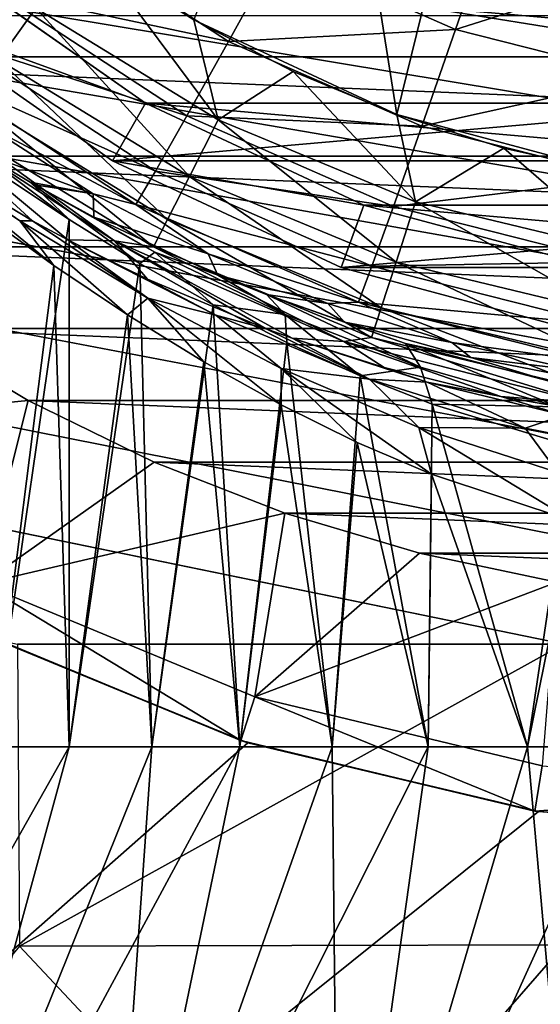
# Model space of a CAD drawing. Header units: metres. Extents: x -109 to 109, y -63 to 140.
# Tile 264 of 480: x -4.45 to -1.61, y 18.58 to 23.94. Entities that reach past the tile are written whole.
import ezdxf

# ---------------------------------------------------------------- set-up
doc = ezdxf.new("R2010")
doc.units = ezdxf.units.M
doc.layers.add('solid_502308_SW0001', color=7, linetype='CONTINUOUS')

msp = doc.modelspace()

# ---------------------------------------------------------------- linework, layer by layer
at = {"layer": 'solid_502308_SW0001'}
for points in [[(69.468643, 21.833605, 17.799309), (76.5, 35.943851, 18.161783), (-76.5, 35.943851, 18.161783)], [(67.435486, 21.949877, 17.802296), (69.468643, 21.833605, 17.799309), (-76.5, 35.943851, 18.161783)], [(40.900002, 21.949877, 17.802296), (67.435486, 21.949877, 17.802296), (-76.5, 35.943851, 18.161783)], [(38.606739, 21.79129, 17.798223), (40.900002, 21.949877, 17.802296), (-76.5, 35.943851, 18.161783)], [(36.353371, 21.317671, 17.786057), (38.606739, 21.79129, 17.798223), (-76.5, 35.943851, 18.161783)], [(34.18816, 20.53858, 17.766043), (36.353371, 21.317671, 17.786057), (-76.5, 35.943851, 18.161783)], [(31.215277, 20.53858, 17.766043), (34.18816, 20.53858, 17.766043), (-76.5, 35.943851, 18.161783)], [(28.242392, 20.53858, 17.766043), (31.215277, 20.53858, 17.766043), (-76.5, 35.943851, 18.161783)], [(25.269508, 20.53858, 17.766043), (28.242392, 20.53858, 17.766043), (-76.5, 35.943851, 18.161783)], [(22.296625, 20.53858, 17.766043), (25.269508, 20.53858, 17.766043), (-76.5, 35.943851, 18.161783)], [(19.323742, 20.53858, 17.766043), (22.296625, 20.53858, 17.766043), (-76.5, 35.943851, 18.161783)], [(16.350859, 20.53858, 17.766043), (19.323742, 20.53858, 17.766043), (-76.5, 35.943851, 18.161783)], [(13.377975, 20.53858, 17.766043), (16.350859, 20.53858, 17.766043), (-76.5, 35.943851, 18.161783)], [(10.405092, 20.53858, 17.766043), (13.377975, 20.53858, 17.766043), (-76.5, 35.943851, 18.161783)], [(7.432209, 20.53858, 17.766043), (10.405092, 20.53858, 17.766043), (-76.5, 35.943851, 18.161783)], [(4.459325, 20.53858, 17.766043), (7.432209, 20.53858, 17.766043), (-76.5, 35.943851, 18.161783)], [(1.486442, 20.53858, 17.766043), (4.459325, 20.53858, 17.766043), (-76.5, 35.943851, 18.161783)], [(-1.486442, 20.53858, 17.766043), (1.486442, 20.53858, 17.766043), (-76.5, 35.943851, 18.161783)], [(-4.459325, 20.53858, 17.766043), (-1.486442, 20.53858, 17.766043), (-76.5, 35.943851, 18.161783)], [(-2.777862, 25.842659, -10.238144), (-3.499878, 23.937757, -10.238144), (-2.394084, 23.42215, -10.238144)], [(-1.91325, 25.380539, -10.238144), (-2.777862, 25.842659, -10.238144), (-2.394084, 23.42215, -10.238144)], [(-1.91325, 25.380539, -10.238144), (-2.394084, 23.42215, -10.238144), (-1.215629, 23.106373, -10.238144)], [(-0.975432, 25.096081, -10.238144), (-1.91325, 25.380539, -10.238144), (-1.215629, 23.106373, -10.238144)], [(-4.56279, 23.719858, -8.360602), (-4.359463, 23.999714, -8.789615), (-5.244442, 24.755558, -8.789615)], [(-4.272944, 24.447815, 13.817169), (-3.311197, 23.819334, 13.801024), (-4.564583, 24.085569, 13.336911)], [(-3.041157, 24.30876, 14.167713), (-3.311197, 23.819334, 13.801024), (-4.272944, 24.447815, 13.817169)], [(-1.86968, 24.476061, 14.391706), (-2.074813, 23.884731, 14.15682), (-3.041157, 24.30876, 14.167713)], [(-1.86968, 24.476061, 14.391706), (-0.947785, 24.242521, 14.385706), (-2.074813, 23.884731, 14.15682)], [(6.805398, 23.735092, -35.238144), (-6.805398, 23.735092, -35.238144), (-7.299671, 24.318701, -35.238144)], [(7.299671, 24.318701, -35.238144), (6.805398, 23.735092, -35.238144), (-7.299671, 24.318701, -35.238144)], [(-3.041157, 24.30876, 14.167713), (-2.074813, 23.884731, 14.15682), (-3.311197, 23.819334, 13.801024)], [(-5.069784, 23.958111, -35.100304), (-4.836948, 24.235491, -34.73814), (-3.762579, 23.483204, -34.73814)], [(-4.836948, 24.235491, -34.73814), (-4.836858, 24.23542, -18.738144), (-3.762486, 23.483162, -18.738144)], [(-3.762579, 23.483204, -34.73814), (-4.836948, 24.235491, -34.73814), (-3.762486, 23.483162, -18.738144)], [(3.762486, 23.483162, -18.738144), (-3.762486, 23.483162, -18.738144), (-4.836858, 24.23542, -18.738144)], [(-0.553603, 24.025595, -18.738144), (3.762486, 23.483162, -18.738144), (-4.836858, 24.23542, -18.738144)], [(-4.015148, 24.266014, -9.146836), (-4.359463, 23.999714, -8.789615), (-3.367139, 23.391617, -8.789615)], [(-3.49967, 23.937632, -9.146836), (-4.015148, 24.266014, -9.146836), (-3.367139, 23.391617, -8.789615)], [(-3.499878, 23.937757, -10.238144), (-4.015148, 24.266014, -9.146836), (-3.49967, 23.937632, -9.146836)], [(-0.947785, 24.242521, 14.385706), (-1.051774, 23.62557, 14.150163), (-2.074813, 23.884731, 14.15682)], [(-4.564583, 24.085569, 13.336911), (-3.537202, 23.4142, 13.319665), (-4.784918, 23.817245, 12.765615)], [(-3.311197, 23.819334, 13.801024), (-3.537202, 23.4142, 13.319665), (-4.564583, 24.085569, 13.336911)], [(-4.56279, 23.719858, -8.360602), (-3.524184, 23.083401, -8.360602), (-4.359463, 23.999714, -8.789615)], [(-3.524184, 23.083401, -8.360602), (-3.367139, 23.391617, -8.789615), (-4.359463, 23.999714, -8.789615)], [(-3.943643, 23.169563, -35.100304), (-5.069784, 23.958111, -35.100304), (-3.762579, 23.483204, -34.73814)], [(5.069784, 23.958111, -35.100304), (-5.069784, 23.958111, -35.100304), (-3.943643, 23.169563, -35.100304)], [(5.069784, 23.958111, -35.100304), (-3.943643, 23.169563, -35.100304), (3.943643, 23.169563, -35.100304)], [(-3.499878, 23.937757, -10.238144), (-3.49967, 23.937632, -9.146836), (-2.958617, 23.655981, -9.146836)], [(-2.394084, 23.42215, -10.238144), (-3.499878, 23.937757, -10.238144), (-2.958617, 23.655981, -9.146836)], [(-2.958617, 23.655981, -9.146836), (-3.49967, 23.937632, -9.146836), (-3.367139, 23.391617, -8.789615)], [(-2.074813, 23.884731, 14.15682), (-2.259052, 23.357658, 13.789165), (-3.311197, 23.819334, 13.801024)], [(-2.074813, 23.884731, 14.15682), (-1.051774, 23.62557, 14.150163), (-2.259052, 23.357658, 13.789165)], [(-4.784918, 23.817245, 12.765615), (-3.707951, 23.113474, 12.747537), (-4.923008, 23.65617, 12.131653)], [(-3.537202, 23.4142, 13.319665), (-3.707951, 23.113474, 12.747537), (-4.784918, 23.817245, 12.765615)], [(-3.311197, 23.819334, 13.801024), (-2.259052, 23.357658, 13.789165), (-3.537202, 23.4142, 13.319665)], [(6.264907, 23.194601, -35.238144), (-6.264907, 23.194601, -35.238144), (-6.805398, 23.735092, -35.238144)], [(6.805398, 23.735092, -35.238144), (6.264907, 23.194601, -35.238144), (-6.805398, 23.735092, -35.238144)], [(-4.716558, 23.508213, -7.875552), (-3.642951, 22.850306, -7.875552), (-4.56279, 23.719858, -8.360602)], [(-3.642951, 22.850306, -7.875552), (-3.524184, 23.083401, -8.360602), (-4.56279, 23.719858, -8.360602)], [(-4.923008, 23.65617, 12.131653), (-3.814963, 22.932089, 12.113052), (-4.644118, 23.369965, 11.604447)], [(-3.707951, 23.113474, 12.747537), (-3.814963, 22.932089, 12.113052), (-4.923008, 23.65617, 12.131653)], [(-2.958617, 23.655981, -9.146836), (-3.367139, 23.391617, -8.789615), (-2.291905, 22.946241, -8.789615)], [(-2.393995, 23.422098, -9.146836), (-2.958617, 23.655981, -9.146836), (-2.291905, 22.946241, -8.789615)], [(-2.394084, 23.42215, -10.238144), (-2.958617, 23.655981, -9.146836), (-2.393995, 23.422098, -9.146836)], [(-1.051774, 23.62557, 14.150163), (-1.145171, 23.075483, 13.781916), (-2.259052, 23.357658, 13.789165)], [(-4.186777, 22.738705, -3.383183), (-3.932456, 22.733458, -6.804698), (-5.074856, 23.479826, -6.804698)], [(-4.81558, 23.371922, -7.350831), (-5.074856, 23.479826, -6.804698), (-3.932456, 22.733458, -6.804698)], [(-4.378237, 22.842358, -3.135141), (-4.186777, 22.738705, -3.383183), (-5.074856, 23.479826, -6.804698)], [(-4.947521, 23.185297, -2.253915), (-4.378237, 22.842358, -3.135141), (-5.074856, 23.479826, -6.804698)], [(-4.81558, 23.371922, -7.350831), (-3.719433, 22.700203, -7.350831), (-4.716558, 23.508213, -7.875552)], [(-3.719433, 22.700203, -7.350831), (-3.642951, 22.850306, -7.875552), (-4.716558, 23.508213, -7.875552)], [(-3.943643, 23.169563, -35.100304), (-3.762579, 23.483204, -34.73814), (-2.573639, 22.928791, -34.73814)], [(-3.762579, 23.483204, -34.73814), (-3.762486, 23.483162, -18.738144), (-2.573657, 22.928812, -18.738144)], [(-2.573639, 22.928791, -34.73814), (-3.762579, 23.483204, -34.73814), (-2.573657, 22.928812, -18.738144)], [(2.573657, 22.928812, -18.738144), (-2.573657, 22.928812, -18.738144), (-3.762486, 23.483162, -18.738144)], [(3.762486, 23.483162, -18.738144), (2.573657, 22.928812, -18.738144), (-3.762486, 23.483162, -18.738144)], [(-4.81558, 23.371922, -7.350831), (-3.932456, 22.733458, -6.804698), (-3.719433, 22.700203, -7.350831)], [(-3.537202, 23.4142, 13.319665), (-2.413248, 22.921013, 13.306995), (-3.707951, 23.113474, 12.747537)], [(-2.259052, 23.357658, 13.789165), (-2.413248, 22.921013, 13.306995), (-3.537202, 23.4142, 13.319665)], [(-3.524184, 23.083401, -8.360602), (-2.398801, 22.61725, -8.360602), (-3.367139, 23.391617, -8.789615)], [(-2.398801, 22.61725, -8.360602), (-2.291905, 22.946241, -8.789615), (-3.367139, 23.391617, -8.789615)], [(-2.394084, 23.42215, -10.238144), (-2.393995, 23.422098, -9.146836), (-1.81172, 23.238516, -9.146836)], [(-2.394084, 23.42215, -10.238144), (-1.81172, 23.238516, -9.146836), (-1.215785, 23.10639, -9.146836)], [(-1.215629, 23.106373, -10.238144), (-2.394084, 23.42215, -10.238144), (-1.215785, 23.10639, -9.146836)], [(-1.81172, 23.238516, -9.146836), (-2.393995, 23.422098, -9.146836), (-2.291905, 22.946241, -8.789615)], [(-4.644118, 23.369965, 11.604447), (-4.048479, 22.990114, 11.598305), (-4.66818, 23.218767, 7.655014)], [(-3.814963, 22.932089, 12.113052), (-4.048479, 22.990114, 11.598305), (-4.644118, 23.369965, 11.604447)], [(-2.259052, 23.357658, 13.789165), (-1.145171, 23.075483, 13.781916), (-2.413248, 22.921013, 13.306995)], [(-4.446798, 22.84337, -2.604532), (-4.947521, 23.185297, -2.253915), (-5.100662, 23.28665, -1.968998)], [(-4.261836, 22.598965, -2.207826), (-4.446798, 22.84337, -2.604532), (-5.100662, 23.28665, -1.968998)], [(-4.636773, 22.869383, -1.855254), (-4.261836, 22.598965, -2.207826), (-5.100662, 23.28665, -1.968998)], [(-4.048479, 22.990114, 11.598305), (-4.391032, 23.052805, 8.059493), (-4.66818, 23.218767, 7.655014)], [(-4.178871, 22.849174, 7.678658), (-4.66818, 23.218767, 7.655014), (-4.391032, 23.052805, 8.059493)], [(-4.178871, 22.849174, 7.678658), (-4.541766, 23.091021, 7.349986), (-4.66818, 23.218767, 7.655014)], [(-1.81172, 23.238516, -9.146836), (-2.291905, 22.946241, -8.789615), (-1.160237, 22.674551, -8.789615)], [(-1.215785, 23.10639, -9.146836), (-1.81172, 23.238516, -9.146836), (-1.160237, 22.674551, -8.789615)], [(5.6813, 22.700329, -35.238144), (-5.6813, 22.700329, -35.238144), (-6.264907, 23.194601, -35.238144)], [(6.264907, 23.194601, -35.238144), (5.6813, 22.700329, -35.238144), (-6.264907, 23.194601, -35.238144)], [(-4.446798, 22.84337, -2.604532), (-4.378237, 22.842358, -3.135141), (-4.947521, 23.185297, -2.253915)], [(-2.69766, 22.588531, -35.100304), (-3.943643, 23.169563, -35.100304), (-2.573639, 22.928791, -34.73814)], [(3.943643, 23.169563, -35.100304), (-3.943643, 23.169563, -35.100304), (-2.69766, 22.588531, -35.100304)], [(3.943643, 23.169563, -35.100304), (-2.69766, 22.588531, -35.100304), (2.69766, 22.588531, -35.100304)], [(-3.707951, 23.113474, 12.747537), (-2.529744, 22.596481, 12.734256), (-3.814963, 22.932089, 12.113052)], [(-2.413248, 22.921013, 13.306995), (-2.529744, 22.596481, 12.734256), (-3.707951, 23.113474, 12.747537)], [(-4.596194, 19.979343, 7.296194), (-4.541766, 23.091021, 7.349986), (-4.178871, 22.849174, 7.678658)], [(-4.044131, 22.862816, 8.495912), (-4.391032, 23.052805, 8.059493), (-4.365562, 23.038198, 8.094069)], [(-4.048479, 22.990114, 11.598305), (-4.365562, 23.038198, 8.094069), (-4.391032, 23.052805, 8.059493)], [(-3.713109, 22.67292, 8.54358), (-4.391032, 23.052805, 8.059493), (-4.044131, 22.862816, 8.495912)], [(-3.793398, 22.609835, 7.97827), (-4.391032, 23.052805, 8.059493), (-3.713109, 22.67292, 8.54358)], [(-3.793398, 22.609835, 7.97827), (-4.178871, 22.849174, 7.678658), (-4.391032, 23.052805, 8.059493)], [(-3.642951, 22.850306, -7.875552), (-2.479642, 22.368448, -7.875552), (-3.524184, 23.083401, -8.360602)], [(-2.479642, 22.368448, -7.875552), (-2.398801, 22.61725, -8.360602), (-3.524184, 23.083401, -8.360602)], [(-1.145171, 23.075483, 13.781916), (-1.223339, 22.619579, 13.299252), (-2.413248, 22.921013, 13.306995)], [(-4.048479, 22.990114, 11.598305), (-4.044131, 22.862816, 8.495912), (-4.365562, 23.038198, 8.094069)], [(-4.048479, 22.990114, 11.598305), (-3.421973, 22.663668, 11.593021), (-4.044131, 22.862816, 8.495912)], [(-3.814963, 22.932089, 12.113052), (-3.421973, 22.663668, 11.593021), (-4.048479, 22.990114, 11.598305)], [(-2.398801, 22.61725, -8.360602), (-1.214351, 22.33289, -8.360602), (-2.291905, 22.946241, -8.789615)], [(-1.214351, 22.33289, -8.360602), (-1.160237, 22.674551, -8.789615), (-2.291905, 22.946241, -8.789615)], [(-3.814963, 22.932089, 12.113052), (-2.602755, 22.400177, 12.099388), (-3.421973, 22.663668, 11.593021)], [(-2.529744, 22.596481, 12.734256), (-2.602755, 22.400177, 12.099388), (-3.814963, 22.932089, 12.113052)], [(-2.69766, 22.588531, -35.100304), (-2.573639, 22.928791, -34.73814), (-1.306778, 22.589334, -34.73814)], [(1.306884, 22.589365, -18.738144), (-1.306884, 22.589365, -18.738144), (-2.573657, 22.928812, -18.738144)], [(-2.573639, 22.928791, -34.73814), (-2.573657, 22.928812, -18.738144), (-1.306884, 22.589365, -18.738144)], [(2.573657, 22.928812, -18.738144), (1.306884, 22.589365, -18.738144), (-2.573657, 22.928812, -18.738144)], [(-1.306778, 22.589334, -34.73814), (-2.573639, 22.928791, -34.73814), (-1.306884, 22.589365, -18.738144)], [(-2.413248, 22.921013, 13.306995), (-1.223339, 22.619579, 13.299252), (-2.529744, 22.596481, 12.734256)], [(-4.596194, 19.979343, -1.896194), (-4.261836, 22.598965, -2.207826), (-4.636773, 22.869383, -1.855254)], [(-4.178364, 19.979343, 7.679083), (-4.596194, 19.979343, 7.296194), (-4.178871, 22.849174, 7.678658)], [(-3.750716, 22.420971, -3.112025), (-4.378237, 22.842358, -3.135141), (-4.446798, 22.84337, -2.604532)], [(-3.861367, 22.330572, -2.528751), (-3.750716, 22.420971, -3.112025), (-4.446798, 22.84337, -2.604532)], [(-4.261836, 22.598965, -2.207826), (-3.861367, 22.330572, -2.528751), (-4.446798, 22.84337, -2.604532)], [(-3.750716, 22.420971, -3.112025), (-4.186777, 22.738705, -3.383183), (-4.378237, 22.842358, -3.135141)], [(-4.178364, 19.979343, 7.679083), (-4.178871, 22.849174, 7.678658), (-3.793398, 22.609835, 7.97827)], [(-3.421973, 22.663668, 11.593021), (-3.368355, 22.546295, 9.179116), (-4.044131, 22.862816, 8.495912)], [(-3.713109, 22.67292, 8.54358), (-4.044131, 22.862816, 8.495912), (-3.368355, 22.546295, 9.179116)], [(-3.719433, 22.700203, -7.350831), (-2.5317, 22.208227, -7.350831), (-3.642951, 22.850306, -7.875552)], [(-2.5317, 22.208227, -7.350831), (-2.479642, 22.368448, -7.875552), (-3.642951, 22.850306, -7.875552)], [(-4.186777, 22.738705, -3.383183), (-3.752389, 22.524225, -3.875484), (-3.932456, 22.733458, -6.804698)], [(-3.380208, 22.329117, -3.849009), (-3.752389, 22.524225, -3.875484), (-4.186777, 22.738705, -3.383183)], [(-3.380208, 22.329117, -3.849009), (-4.186777, 22.738705, -3.383183), (-3.750716, 22.420971, -3.112025)], [(-2.963562, 22.20381, -4.568603), (-2.682789, 22.185303, -6.804698), (-3.932456, 22.733458, -6.804698)], [(-3.719433, 22.700203, -7.350831), (-3.932456, 22.733458, -6.804698), (-2.682789, 22.185303, -6.804698)], [(-3.105492, 22.25518, -4.460421), (-2.963562, 22.20381, -4.568603), (-3.932456, 22.733458, -6.804698)], [(-3.752389, 22.524225, -3.875484), (-3.105492, 22.25518, -4.460421), (-3.932456, 22.733458, -6.804698)], [(5.059157, 22.256145, -35.238144), (-5.059157, 22.256145, -35.238144), (-5.6813, 22.700329, -35.238144)], [(5.6813, 22.700329, -35.238144), (5.059157, 22.256145, -35.238144), (-5.6813, 22.700329, -35.238144)], [(-3.719433, 22.700203, -7.350831), (-2.682789, 22.185303, -6.804698), (-2.5317, 22.208227, -7.350831)], [(-3.395383, 22.384653, 8.242686), (-3.793398, 22.609835, 7.97827), (-3.713109, 22.67292, 8.54358)], [(-3.713109, 22.67292, 8.54358), (-3.368355, 22.546295, 9.179116), (-3.001608, 22.332138, 8.928663)], [(-3.395383, 22.384653, 8.242686), (-3.713109, 22.67292, 8.54358), (-3.001608, 22.332138, 8.928663)], [(-3.421973, 22.663668, 11.593021), (-2.769398, 22.393124, 11.588645), (-3.368355, 22.546295, 9.179116)], [(-2.602755, 22.400177, 12.099388), (-2.769398, 22.393124, 11.588645), (-3.421973, 22.663668, 11.593021)], [(-4.596194, 19.979343, -1.896194), (-4.178364, 19.979343, -2.279083), (-4.261836, 22.598965, -2.207826)], [(-4.178364, 19.979343, -2.279083), (-3.861367, 22.330572, -2.528751), (-4.261836, 22.598965, -2.207826)], [(-3.728044, 19.979343, 8.024631), (-4.178364, 19.979343, 7.679083), (-3.793398, 22.609835, 7.97827)], [(-3.728044, 19.979343, 8.024631), (-3.793398, 22.609835, 7.97827), (-3.395383, 22.384653, 8.242686)], [(-1.36967, 22.232676, -35.100304), (-2.69766, 22.588531, -35.100304), (-1.306778, 22.589334, -34.73814)], [(2.69766, 22.588531, -35.100304), (-2.69766, 22.588531, -35.100304), (-1.36967, 22.232676, -35.100304)], [(-2.529744, 22.596481, 12.734256), (-1.282395, 22.280497, 12.726139), (-2.602755, 22.400177, 12.099388)], [(-1.223339, 22.619579, 13.299252), (-1.282395, 22.280497, 12.726139), (-2.529744, 22.596481, 12.734256)], [(-2.479642, 22.368448, -7.875552), (-1.255275, 22.074503, -7.875552), (-2.398801, 22.61725, -8.360602)], [(-1.255275, 22.074503, -7.875552), (-1.214351, 22.33289, -8.360602), (-2.398801, 22.61725, -8.360602)], [(-3.380208, 22.329117, -3.849009), (-3.105492, 22.25518, -4.460421), (-3.752389, 22.524225, -3.875484)], [(-2.769398, 22.393124, 11.588645), (-3.104956, 22.440968, 9.395937), (-3.368355, 22.546295, 9.179116)], [(-3.001608, 22.332138, 8.928663), (-3.368355, 22.546295, 9.179116), (-3.104956, 22.440968, 9.395937)], [(-3.861367, 22.330572, -2.528751), (-3.445528, 22.074738, -2.811655), (-3.750716, 22.420971, -3.112025)], [(-3.025171, 21.840878, -3.053116), (-3.023396, 22.039549, -3.508703), (-3.750716, 22.420971, -3.112025)], [(-3.380208, 22.329117, -3.849009), (-3.750716, 22.420971, -3.112025), (-3.023396, 22.039549, -3.508703)], [(-3.445528, 22.074738, -2.811655), (-3.025171, 21.840878, -3.053116), (-3.750716, 22.420971, -3.112025)], [(-2.769398, 22.393124, 11.588645), (-2.678918, 22.290873, 9.698347), (-3.104956, 22.440968, 9.395937)], [(-2.347676, 22.174562, 9.677793), (-3.104956, 22.440968, 9.395937), (-2.678918, 22.290873, 9.698347)], [(-3.001608, 22.332138, 8.928663), (-3.104956, 22.440968, 9.395937), (-2.265889, 22.046074, 9.219083)], [(-2.347676, 22.174562, 9.677793), (-2.265889, 22.046074, 9.219083), (-3.104956, 22.440968, 9.395937)], [(-3.25, 19.979343, 8.329165), (-3.728044, 19.979343, 8.024631), (-3.395383, 22.384653, 8.242686)], [(-2.993181, 22.17951, 8.469824), (-3.395383, 22.384653, 8.242686), (-3.001608, 22.332138, 8.928663)], [(-3.25, 19.979343, 8.329165), (-3.395383, 22.384653, 8.242686), (-2.993181, 22.17951, 8.469824)], [(-2.602755, 22.400177, 12.099388), (-2.095727, 22.180536, 11.585208), (-2.769398, 22.393124, 11.588645)], [(-2.769398, 22.393124, 11.588645), (-2.095727, 22.180536, 11.585208), (-2.678918, 22.290873, 9.698347)], [(-2.602755, 22.400177, 12.099388), (-1.319407, 22.075073, 12.091037), (-2.095727, 22.180536, 11.585208)], [(-1.282395, 22.280497, 12.726139), (-1.319407, 22.075073, 12.091037), (-2.602755, 22.400177, 12.099388)], [(-2.5317, 22.208227, -7.350831), (-1.281629, 21.908112, -7.350831), (-2.479642, 22.368448, -7.875552)], [(-1.281629, 21.908112, -7.350831), (-1.255275, 22.074503, -7.875552), (-2.479642, 22.368448, -7.875552)], [(-4.178364, 19.979343, -2.279083), (-3.728044, 19.979343, -2.624631), (-3.861367, 22.330572, -2.528751)], [(-3.728044, 19.979343, -2.624631), (-3.445528, 22.074738, -2.811655), (-3.861367, 22.330572, -2.528751)], [(-3.380208, 22.329117, -3.849009), (-2.543707, 21.980534, -4.197879), (-3.105492, 22.25518, -4.460421)], [(-3.380208, 22.329117, -3.849009), (-3.023396, 22.039549, -3.508703), (-2.543707, 21.980534, -4.197879)], [(-2.593847, 21.998777, 8.66003), (-3.001608, 22.332138, 8.928663), (-2.265889, 22.046074, 9.219083)], [(-2.593847, 21.998777, 8.66003), (-2.993181, 22.17951, 8.469824), (-3.001608, 22.332138, 8.928663)], [(-6.024697, 21.707502, -34.238144), (-5.059157, 22.256145, -35.238144), (-4.402507, 21.864878, -35.238144)], [(4.402507, 21.864878, -35.238144), (-4.402507, 21.864878, -35.238144), (-5.059157, 22.256145, -35.238144)], [(5.059157, 22.256145, -35.238144), (4.402507, 21.864878, -35.238144), (-5.059157, 22.256145, -35.238144)], [(-2.543707, 21.980534, -4.197879), (-2.963562, 22.20381, -4.568603), (-3.105492, 22.25518, -4.460421)], [(-2.095727, 22.180536, 11.585208), (-1.99106, 22.098822, 10.074615), (-2.678918, 22.290873, 9.698347)], [(-2.347676, 22.174562, 9.677793), (-2.678918, 22.290873, 9.698347), (-1.99106, 22.098822, 10.074615)], [(-2.963562, 22.20381, -4.568603), (-2.462917, 22.043638, -4.901255), (-2.682789, 22.185303, -6.804698)], [(-2.22883, 21.963814, -4.804632), (-2.462917, 22.043638, -4.901255), (-2.963562, 22.20381, -4.568603)], [(-2.543707, 21.980534, -4.197879), (-2.22883, 21.963814, -4.804632), (-2.963562, 22.20381, -4.568603)], [(-2.5317, 22.208227, -7.350831), (-2.682789, 22.185303, -6.804698), (-1.359942, 21.850313, -6.804698)], [(-2.5317, 22.208227, -7.350831), (-1.359942, 21.850313, -6.804698), (-1.281629, 21.908112, -7.350831)], [(-2.747244, 19.979343, 8.590896), (-3.25, 19.979343, 8.329165), (-2.993181, 22.17951, 8.469824)], [(-2.747244, 19.979343, 8.590896), (-2.993181, 22.17951, 8.469824), (-2.593847, 21.998777, 8.66003)], [(-1.827599, 21.885605, -5.221413), (-1.359942, 21.850313, -6.804698), (-2.682789, 22.185303, -6.804698)], [(-2.462917, 22.043638, -4.901255), (-1.827599, 21.885605, -5.221413), (-2.682789, 22.185303, -6.804698)], [(-1.569689, 21.972055, 9.879289), (-2.347676, 22.174562, 9.677793), (-1.99106, 22.098822, 10.074615)], [(-2.347676, 22.174562, 9.677793), (-1.515492, 21.829344, 9.420043), (-2.265889, 22.046074, 9.219083)], [(-1.569689, 21.972055, 9.879289), (-1.515492, 21.829344, 9.420043), (-2.347676, 22.174562, 9.677793)], [(-2.095727, 22.180536, 11.585208), (-1.406088, 22.027523, 11.582729), (-1.99106, 22.098822, 10.074615)], [(-1.319407, 22.075073, 12.091037), (-1.406088, 22.027523, 11.582729), (-2.095727, 22.180536, 11.585208)], [(-1.406088, 22.027523, 11.582729), (-1.31113, 21.966928, 10.32715), (-1.99106, 22.098822, 10.074615)], [(-1.569689, 21.972055, 9.879289), (-1.99106, 22.098822, 10.074615), (-1.31113, 21.966928, 10.32715)], [(-3.728044, 19.979343, -2.624631), (-3.25, 19.979343, -2.929165), (-3.445528, 22.074738, -2.811655)], [(-3.25, 19.979343, -2.929165), (-3.025171, 21.840878, -3.053116), (-3.445528, 22.074738, -2.811655)], [(-3.025171, 21.840878, -3.053116), (-2.610112, 21.636513, -3.252925), (-3.023396, 22.039549, -3.508703)], [(-2.205384, 21.463337, -3.414432), (-2.275114, 21.717855, -3.803272), (-3.023396, 22.039549, -3.508703)], [(-2.543707, 21.980534, -4.197879), (-3.023396, 22.039549, -3.508703), (-2.275114, 21.717855, -3.803272)], [(-2.610112, 21.636513, -3.252925), (-2.205384, 21.463337, -3.414432), (-3.023396, 22.039549, -3.508703)], [(-2.201074, 21.844639, 8.815985), (-2.593847, 21.998777, 8.66003), (-2.265889, 22.046074, 9.219083)], [(-2.22883, 21.963814, -4.804632), (-1.827599, 21.885605, -5.221413), (-2.462917, 22.043638, -4.901255)], [(-2.201074, 21.844639, 8.815985), (-2.265889, 22.046074, 9.219083), (-1.515492, 21.829344, 9.420043)], [(-2.222831, 19.979343, 8.808111), (-2.747244, 19.979343, 8.590896), (-2.593847, 21.998777, 8.66003)], [(-2.222831, 19.979343, 8.808111), (-2.593847, 21.998777, 8.66003), (-2.201074, 21.844639, 8.815985)], [(-2.543707, 21.980534, -4.197879), (-2.275114, 21.717855, -3.803272), (-1.695308, 21.714582, -4.433068)], [(-2.543707, 21.980534, -4.197879), (-1.695308, 21.714582, -4.433068), (-2.22883, 21.963814, -4.804632)], [(-2.22883, 21.963814, -4.804632), (-1.484862, 21.783785, -4.969634), (-1.827599, 21.885605, -5.221413)], [(-1.695308, 21.714582, -4.433068), (-1.484862, 21.783785, -4.969634), (-2.22883, 21.963814, -4.804632)], [(-1.827599, 21.885605, -5.221413), (-1.202693, 21.777349, -5.436819), (-1.359942, 21.850313, -6.804698)], [(-1.484862, 21.783785, -4.969634), (-1.202693, 21.777349, -5.436819), (-1.827599, 21.885605, -5.221413)], [(-6.024697, 21.707502, -34.238144), (-4.402507, 21.864878, -35.238144), (-4.653479, 20.867222, -34.238144)], [(-4.653479, 20.867222, -34.238144), (-4.402507, 21.864878, -35.238144), (-3.71563, 21.529097, -35.238144)], [(3.71563, 21.529097, -35.238144), (-3.71563, 21.529097, -35.238144), (-4.402507, 21.864878, -35.238144)], [(4.402507, 21.864878, -35.238144), (3.71563, 21.529097, -35.238144), (-4.402507, 21.864878, -35.238144)], [(-3.25, 19.979343, -2.929165), (-2.747244, 19.979343, -3.190896), (-3.025171, 21.840878, -3.053116)], [(-2.747244, 19.979343, -3.190896), (-2.610112, 21.636513, -3.252925), (-3.025171, 21.840878, -3.053116)], [(-1.682324, 19.979343, 8.978518), (-2.222831, 19.979343, 8.808111), (-2.201074, 21.844639, 8.815985)], [(-1.439513, 21.613935, 9.038596), (-2.201074, 21.844639, 8.815985), (-1.515492, 21.829344, 9.420043)], [(-1.682324, 19.979343, 8.978518), (-2.201074, 21.844639, 8.815985), (-1.439513, 21.613935, 9.038596)], [(-1.695308, 21.714582, -4.433068), (-0.846009, 21.547791, -4.566267), (-1.484862, 21.783785, -4.969634)], [(-1.43363, 21.208382, -3.63993), (-1.517022, 21.472738, -4.002981), (-2.275114, 21.717855, -3.803272)], [(-1.695308, 21.714582, -4.433068), (-2.275114, 21.717855, -3.803272), (-1.517022, 21.472738, -4.002981)], [(-2.205384, 21.463337, -3.414432), (-1.43363, 21.208382, -3.63993), (-2.275114, 21.717855, -3.803272)], [(-1.695308, 21.714582, -4.433068), (-1.517022, 21.472738, -4.002981), (-0.846009, 21.547791, -4.566267)], [(-2.747244, 19.979343, -3.190896), (-2.222831, 19.979343, -3.408111), (-2.610112, 21.636513, -3.252925)], [(-2.222831, 19.979343, -3.408111), (-2.205384, 21.463337, -3.414432), (-2.610112, 21.636513, -3.252925)], [(-1.129028, 19.979343, 9.101195), (-1.682324, 19.979343, 8.978518), (-1.439513, 21.613935, 9.038596)], [(-4.653479, 20.867222, -34.238144), (-3.71563, 21.529097, -35.238144), (-3.003511, 21.251213, -35.238144)], [(3.003511, 21.251213, -35.238144), (-3.003511, 21.251213, -35.238144), (-3.71563, 21.529097, -35.238144)], [(3.71563, 21.529097, -35.238144), (3.003511, 21.251213, -35.238144), (-3.71563, 21.529097, -35.238144)], [(6.106048, 21.457977, -17.78966), (24.23427, 5.269184, -17.373793), (-24.237686, 1.46148, -17.275978)], [(4.71253, 20.616924, -17.768055), (6.106048, 21.457977, -17.78966), (-24.237686, 1.46148, -17.275978)], [(-2.222831, 19.979343, -3.408111), (-1.682324, 19.979343, -3.578518), (-2.205384, 21.463337, -3.414432)], [(-1.682324, 19.979343, -3.578518), (-1.43363, 21.208382, -3.63993), (-2.205384, 21.463337, -3.414432)], [(-4.653479, 20.867222, -34.238144), (-3.003511, 21.251213, -35.238144), (-3.167491, 20.251692, -34.238144)], [(-3.167491, 20.251692, -34.238144), (-3.003511, 21.251213, -35.238144), (-2.270903, 21.033108, -35.238144)], [(2.270903, 21.033108, -35.238144), (-2.270903, 21.033108, -35.238144), (-3.003511, 21.251213, -35.238144)], [(3.003511, 21.251213, -35.238144), (2.270903, 21.033108, -35.238144), (-3.003511, 21.251213, -35.238144)], [(-1.682324, 19.979343, -3.578518), (-1.129028, 19.979343, -3.701195), (-1.43363, 21.208382, -3.63993)], [(-3.167491, 20.251692, -34.238144), (-2.270903, 21.033108, -35.238144), (-1.522492, 20.87616, -35.238144)], [(1.522492, 20.87616, -35.238144), (-1.522492, 20.87616, -35.238144), (-2.270903, 21.033108, -35.238144)], [(2.270903, 21.033108, -35.238144), (1.522492, 20.87616, -35.238144), (-2.270903, 21.033108, -35.238144)], [(-4.653502, 20.867243, -16.238144), (-3.24422, 20.013794, -16.238144), (-4.767133, 20.644545, -16.238144)], [(-4.653502, 20.867243, -16.238144), (-3.167424, 20.251671, -16.238144), (-3.24422, 20.013794, -16.238144)], [(-3.167491, 20.251692, -34.238144), (-3.167424, 20.251671, -16.238144), (-4.653502, 20.867243, -16.238144)], [(-4.653479, 20.867222, -34.238144), (-3.167491, 20.251692, -34.238144), (-4.653502, 20.867243, -16.238144)], [(-3.167491, 20.251692, -34.238144), (-1.522492, 20.87616, -35.238144), (-1.603337, 19.876177, -34.238144)], [(-3.24422, 20.013794, -16.238144), (-4.71253, 20.616924, -17.768055), (-4.767133, 20.644545, -16.238144)], [(3.205869, 20.001402, -17.752243), (4.71253, 20.616924, -17.768055), (-24.237686, 1.46148, -17.275978)], [(-4.71253, 20.616924, -17.768055), (-3.205869, 20.001402, -17.752243), (-24.237686, 1.46148, -17.275978)], [(-3.24422, 20.013794, -16.238144), (-3.205869, 20.001402, -17.752243), (-4.71253, 20.616924, -17.768055)], [(-4.449692, 18.894335, 17.722351), (-1.486442, 20.53858, 17.766043), (-4.459325, 20.53858, 17.766043)], [(-4.449692, 18.894335, 17.722351), (-1.483354, 18.900291, 17.723795), (-1.486442, 20.53858, 17.766043)], [(-3.167424, 20.251671, -16.238144), (-1.643087, 19.629393, -16.238144), (-3.24422, 20.013794, -16.238144)], [(-3.167491, 20.251692, -34.238144), (-1.603337, 19.876177, -34.238144), (-3.167424, 20.251671, -16.238144)], [(-3.167424, 20.251671, -16.238144), (-1.603337, 19.876184, -16.238144), (-1.643087, 19.629393, -16.238144)], [(-1.603337, 19.876177, -34.238144), (-1.603337, 19.876184, -16.238144), (-3.167424, 20.251671, -16.238144)], [(1.622673, 19.626163, -17.742603), (3.205869, 20.001402, -17.752243), (-24.237686, 1.46148, -17.275978)], [(-3.205869, 20.001402, -17.752243), (-1.622673, 19.626163, -17.742603), (-24.237686, 1.46148, -17.275978)], [(-1.643087, 19.629393, -16.238144), (-3.205869, 20.001402, -17.752243), (-3.24422, 20.013794, -16.238144)], [(-1.643087, 19.629393, -16.238144), (-1.622673, 19.626163, -17.742603), (-3.205869, 20.001402, -17.752243)], [(-4.178364, 19.979343, 7.679083), (-5.129056, 16.5, 9.288994), (-6.143112, 16.5, 8.355433)], [(-4.178364, 19.979343, 7.679083), (-6.143112, 16.5, 8.355433), (-4.596194, 19.979343, 7.296194)], [(-3.25, 19.979343, 8.329165), (-3.973976, 16.5, 10.043704), (-5.129056, 16.5, 9.288994)], [(-3.728044, 19.979343, 8.024631), (-5.129056, 16.5, 9.288994), (-4.178364, 19.979343, 7.679083)], [(-3.25, 19.979343, 8.329165), (-5.129056, 16.5, 9.288994), (-3.728044, 19.979343, 8.024631)], [(-3.728044, 19.979343, -2.624631), (-5.129056, 16.5, -3.888994), (-3.973976, 16.5, -4.643704)], [(-4.178364, 19.979343, -2.279083), (-5.129056, 16.5, -3.888994), (-3.728044, 19.979343, -2.624631)], [(-4.596194, 19.979343, -1.896194), (-5.129056, 16.5, -3.888994), (-4.178364, 19.979343, -2.279083)], [(-2.222831, 19.979343, 8.808111), (-2.710899, 16.5, 10.597649), (-3.973976, 16.5, 10.043704)], [(-2.747244, 19.979343, 8.590896), (-3.973976, 16.5, 10.043704), (-3.25, 19.979343, 8.329165)], [(-2.222831, 19.979343, 8.808111), (-3.973976, 16.5, 10.043704), (-2.747244, 19.979343, 8.590896)], [(-2.747244, 19.979343, -3.190896), (-3.973976, 16.5, -4.643704), (-2.710899, 16.5, -5.197648)], [(-3.25, 19.979343, -2.929165), (-3.973976, 16.5, -4.643704), (-2.747244, 19.979343, -3.190896)], [(-3.728044, 19.979343, -2.624631), (-3.973976, 16.5, -4.643704), (-3.25, 19.979343, -2.929165)], [(-2.747244, 19.979343, -3.190896), (-2.710899, 16.5, -5.197648), (-2.222831, 19.979343, -3.408111)], [(-1.129028, 19.979343, 9.101195), (-1.374798, 16.5, 10.936009), (-2.710899, 16.5, 10.597649)], [(-1.682324, 19.979343, 8.978518), (-2.710899, 16.5, 10.597649), (-2.222831, 19.979343, 8.808111)], [(-1.129028, 19.979343, 9.101195), (-2.710899, 16.5, 10.597649), (-1.682324, 19.979343, 8.978518)], [(-1.682324, 19.979343, -3.578518), (-2.710899, 16.5, -5.197648), (-1.374798, 16.5, -5.53601)], [(-2.222831, 19.979343, -3.408111), (-2.710899, 16.5, -5.197648), (-1.682324, 19.979343, -3.578518)], [(-1.682324, 19.979343, -3.578518), (-1.374798, 16.5, -5.53601), (-1.129028, 19.979343, -3.701195)], [(-1.603337, 19.876184, -16.238144), (0, 19.750015, -16.238144), (-1.643087, 19.629393, -16.238144)], [(0, 19.750015, -16.238144), (0, 19.5, -16.238144), (-1.643087, 19.629393, -16.238144)], [(0, 19.5, -17.739363), (1.622673, 19.626163, -17.742603), (-24.237686, 1.46148, -17.275978)], [(-1.622673, 19.626163, -17.742603), (0, 19.5, -17.739363), (-24.237686, 1.46148, -17.275978)], [(-1.643087, 19.629393, -16.238144), (0, 19.5, -16.238144), (-1.622673, 19.626163, -17.742603)], [(0, 19.5, -16.238144), (0, 19.5, -17.739363), (-1.622673, 19.626163, -17.742603)], [(-5.829334, 17.239754, 17.671537), (-2.915353, 17.256336, 17.679276), (-4.449692, 18.894335, 17.722351)], [(-2.915353, 17.256336, 17.679276), (-1.483354, 18.900291, 17.723795), (-4.449692, 18.894335, 17.722351)], [(-2.915353, 17.256336, 17.679276), (-0.000001, 17.26185, 17.681868), (-1.483354, 18.900291, 17.723795)]]:
    msp.add_3dface(points, dxfattribs=at)

doc.saveas('drawing.dxf')
